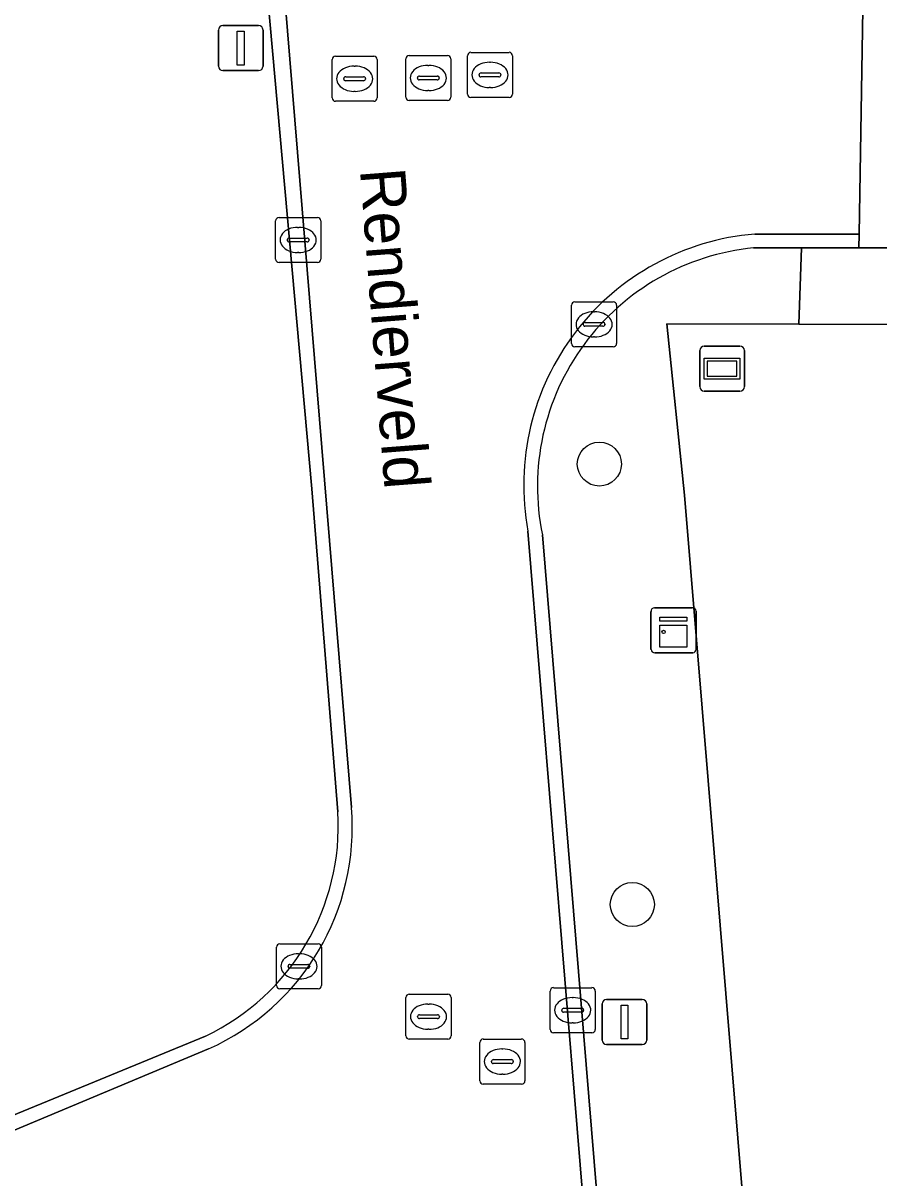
# Model space of a CAD drawing. Extents: x 162661 to 163484, y 380247 to 381230.
# Drawn here: x 163089.12 to 163108.1, y 380811.86 to 380837.48 of the extents above; entities that cross this region are included whole.
import ezdxf

# ---------------------------------------------------------------- set-up
doc = ezdxf.new("R2010")
doc.units = 0
for name, color, linetype in [('IMGEO_Boom', 7, 'Continuous'), ('IMGEO_Erf', 7, 'Continuous'), ('IMGEO_Groenvoorziening', 7, 'Continuous'), ('IMGEO_Kast', 7, 'Continuous'), ('IMGEO_Kolk', 7, 'Continuous'), ('IMGEO_Lichtmast', 7, 'Continuous'), ('IMGEO_Openbare_ruimte_label', 7, 'Continuous'), ('IMGEO_Parkeervlak_halfverhard', 7, 'Continuous'), ('IMGEO_Rijbaan_lokaal_gesloten', 7, 'Continuous'), ('IMGEO_Rijbaan_lokaal_open', 7, 'Continuous'), ('IMGEO_Rioolput', 7, 'Continuous'), ('IMGEO_Verklikker', 7, 'Continuous')]:
    doc.layers.add(name, color=color, linetype=linetype)

msp = doc.modelspace()

# ---------------------------------------------------------------- linework, layer by layer
at = {"layer": 'IMGEO_Boom'}
for centre in [(163101.899, 380827.697), (163102.63, 380817.927)]:
    msp.add_circle(centre, 0.489, dxfattribs=at)
at = {"layer": 'IMGEO_Erf'}
msp.add_lwpolyline([(163123.374, 380830.767), (163123.388, 380830.302), (163119.732, 380830.269), (163119.673, 380830.754), (163106.322, 380830.801), (163103.397, 380830.811), (163103.788, 380827.01), (163107.334, 380784.216), (163107.736, 380779.339), (163120.148, 380780.444), (163121.048, 380780.505), (163121.933, 380780.565), (163124.339, 380780.727), (163127.759, 380780.998), (163130.169, 380781.233)], dxfattribs=at)
at = {"layer": 'IMGEO_Groenvoorziening'}
for points in [[(163091.123, 380859.659), (163087.205, 380858.543), (163082.633, 380857.365), (163085.015, 380847.238), (163088.267, 380813.594), (163088.324, 380813.011), (163088.869, 380813.239), (163093.166, 380815.008)], [(163096.1, 380819.98), (163095.522, 380827.147), (163092.688, 380858.692), (163092.619, 380859.531)], [(163121.097, 380779.782), (163121.048, 380780.505), (163120.148, 380780.444), (163107.736, 380779.339), (163107.334, 380784.216), (163103.788, 380827.01), (163103.397, 380830.811), (163106.322, 380830.801), (163106.381, 380832.492), (163105.321, 380832.491)], [(163100.635, 380826.124), (163104.182, 380783.167)]]:
    msp.add_lwpolyline(points, dxfattribs=at)
for centre, radius, start, end in [((163105.843, 380827.199), 5.318, 95.6309, 191.6643), ((163090.93, 380819.679), 5.179, 295.578, 3.3319)]:
    msp.add_arc(centre, radius, start, end, dxfattribs=at)
at = {"layer": 'IMGEO_Kast'}
for p, q in [((163103.044, 380823.584), (163103.044, 380824.425)), ((163103.044, 380824.425), (163103.044, 380823.584)), ((163103.119, 380824.509), (163103.96, 380824.509)), ((163103.96, 380824.509), (163103.119, 380824.509)), ((163104.044, 380824.434), (163104.044, 380823.593)), ((163104.044, 380823.593), (163104.044, 380824.434)), ((163103.969, 380823.509), (163103.128, 380823.509)), ((163103.128, 380823.509), (163103.969, 380823.509))]:
    msp.add_line(p, q, dxfattribs=at)
for points in [[(163103.239, 380824.299), (163103.839, 380824.299), (163103.839, 380824.214), (163103.239, 380824.214), (163103.239, 380824.299)], [(163103.239, 380824.124), (163103.839, 380824.124), (163103.839, 380823.635), (163103.239, 380823.635), (163103.239, 380824.124)]]:
    msp.add_lwpolyline(points, dxfattribs=at)
msp.add_circle((163103.323, 380823.973), 0.0377, dxfattribs=at)
for centre, start, end in [((163103.122, 380824.431), 92.4484, 184.2845), ((163103.122, 380824.431), 92.4484, 184.2845), ((163103.966, 380824.431), 2.4484, 94.2845), ((163103.966, 380824.431), 2.4484, 94.2845), ((163103.122, 380823.587), 182.4484, 274.2845), ((163103.122, 380823.587), 182.4484, 274.2845), ((163103.966, 380823.587), 272.4484, 4.2845), ((163103.966, 380823.587), 272.4484, 4.2845)]:
    msp.add_arc(centre, 0.0779, start, end, dxfattribs=at)
at = {"layer": 'IMGEO_Kolk'}
for p, q in [((163094.718, 380832.242), (163094.718, 380833.094)), ((163094.793, 380833.168), (163095.645, 380833.168)), ((163095.719, 380833.094), (163095.719, 380832.242)), ((163095.206, 380832.948), (163095.231, 380832.948)), ((163094.977, 380832.662), (163094.977, 380832.674)), ((163095.415, 380832.625), (163095.017, 380832.625)), ((163095.02, 380832.711), (163095.418, 380832.711)), ((163095.461, 380832.674), (163095.461, 380832.662)), ((163095.229, 380832.388), (163095.204, 380832.388)), ((163095.645, 380832.168), (163094.793, 380832.168)), ((163101.281, 380830.37), (163101.281, 380831.222)), ((163101.356, 380831.296), (163102.208, 380831.296)), ((163102.282, 380831.222), (163102.282, 380830.37)), ((163101.769, 380831.076), (163101.794, 380831.076)), ((163101.54, 380830.79), (163101.54, 380830.802)), ((163101.978, 380830.753), (163101.58, 380830.753)), ((163101.583, 380830.839), (163101.981, 380830.839)), ((163102.024, 380830.802), (163102.024, 380830.79)), ((163101.792, 380830.516), (163101.767, 380830.516)), ((163102.208, 380830.296), (163101.356, 380830.296)), ((163094.734, 380816.128), (163094.734, 380816.98)), ((163094.809, 380817.054), (163095.661, 380817.054)), ((163095.222, 380816.834), (163095.247, 380816.834)), ((163095.735, 380816.98), (163095.735, 380816.128)), ((163095.036, 380816.597), (163095.434, 380816.597)), ((163094.993, 380816.548), (163094.993, 380816.56)), ((163095.431, 380816.511), (163095.033, 380816.511)), ((163095.477, 380816.56), (163095.477, 380816.548)), ((163095.245, 380816.274), (163095.22, 380816.274)), ((163100.882, 380816.081), (163101.734, 380816.081)), ((163095.661, 380816.054), (163094.809, 380816.054)), ((163100.807, 380815.155), (163100.807, 380816.007)), ((163101.295, 380815.861), (163101.32, 380815.861)), ((163101.808, 380816.007), (163101.808, 380815.155)), ((163101.066, 380815.575), (163101.066, 380815.587)), ((163101.109, 380815.624), (163101.507, 380815.624)), ((163101.55, 380815.587), (163101.55, 380815.575)), ((163101.504, 380815.538), (163101.106, 380815.538)), ((163101.318, 380815.301), (163101.293, 380815.301)), ((163101.734, 380815.081), (163100.882, 380815.081))]:
    msp.add_line(p, q, dxfattribs=at)
for points in [[(163094.718, 380832.242), (163094.718, 380833.094)], [(163094.793, 380833.168), (163095.645, 380833.168)], [(163095.719, 380833.094), (163095.719, 380832.242)], [(163095.645, 380832.168), (163094.793, 380832.168)], [(163101.281, 380830.37), (163101.281, 380831.222)], [(163101.356, 380831.296), (163102.208, 380831.296)], [(163102.282, 380831.222), (163102.282, 380830.37)], [(163102.208, 380830.296), (163101.356, 380830.296)], [(163094.734, 380816.128), (163094.734, 380816.98)], [(163094.809, 380817.054), (163095.661, 380817.054)], [(163095.735, 380816.98), (163095.735, 380816.128)], [(163100.882, 380816.081), (163101.734, 380816.081)], [(163095.661, 380816.054), (163094.809, 380816.054)], [(163100.807, 380815.155), (163100.807, 380816.007)], [(163101.808, 380816.007), (163101.808, 380815.155)], [(163101.734, 380815.081), (163100.882, 380815.081)]]:
    msp.add_lwpolyline(points, dxfattribs=at)
for centre, radius, start, end in [((163094.795, 380833.092), 0.0765, 91.552, 178.448), ((163094.795, 380833.092), 0.0765, 91.552, 178.448), ((163095.643, 380833.092), 0.0765, 1.552, 88.448), ((163095.643, 380833.092), 0.0765, 1.552, 88.448), ((163095.017, 380832.671), 0.0403, 85.8775, 175.7526), ((163095.014, 380832.661), 0.0366, 178.938, 274.7102), ((163095.418, 380832.668), 0.043, 264.8664, 352.4533), ((163095.422, 380832.673), 0.0386, 1.7309, 96.639), ((163094.795, 380832.244), 0.0765, 181.552, 268.448), ((163094.795, 380832.244), 0.0765, 181.552, 268.448), ((163095.643, 380832.244), 0.0765, 271.552, 358.448), ((163095.643, 380832.244), 0.0765, 271.552, 358.448), ((163101.358, 380831.22), 0.0765, 91.552, 178.448), ((163101.358, 380831.22), 0.0765, 91.552, 178.448), ((163102.206, 380831.22), 0.0765, 1.552, 88.448), ((163102.206, 380831.22), 0.0765, 1.552, 88.448), ((163101.58, 380830.799), 0.0403, 85.8775, 175.7526), ((163101.577, 380830.789), 0.0366, 178.938, 274.7102), ((163101.981, 380830.796), 0.043, 264.8664, 352.4533), ((163101.985, 380830.801), 0.0386, 1.7309, 96.639), ((163101.358, 380830.372), 0.0765, 181.552, 268.448), ((163101.358, 380830.372), 0.0765, 181.552, 268.448), ((163102.206, 380830.372), 0.0765, 271.552, 358.448), ((163102.206, 380830.372), 0.0765, 271.552, 358.448), ((163094.811, 380816.978), 0.0765, 91.552, 178.448), ((163094.811, 380816.978), 0.0765, 91.552, 178.448), ((163095.659, 380816.978), 0.0765, 1.552, 88.448), ((163095.659, 380816.978), 0.0765, 1.552, 88.448), ((163095.033, 380816.557), 0.0403, 85.8775, 175.7526), ((163095.438, 380816.559), 0.0386, 1.7309, 96.639), ((163095.03, 380816.547), 0.0366, 178.938, 274.7102), ((163095.434, 380816.554), 0.043, 264.8664, 352.4533), ((163094.811, 380816.13), 0.0765, 181.552, 268.448), ((163094.811, 380816.13), 0.0765, 181.552, 268.448), ((163095.659, 380816.13), 0.0765, 271.552, 358.448), ((163095.659, 380816.13), 0.0765, 271.552, 358.448), ((163100.884, 380816.005), 0.0765, 91.552, 178.448), ((163100.884, 380816.005), 0.0765, 91.552, 178.448), ((163101.732, 380816.005), 0.0765, 1.552, 88.448), ((163101.732, 380816.005), 0.0765, 1.552, 88.448), ((163101.106, 380815.584), 0.0403, 85.8775, 175.7526), ((163101.103, 380815.574), 0.0366, 178.938, 274.7102), ((163101.507, 380815.581), 0.043, 264.8664, 352.4533), ((163101.511, 380815.586), 0.0386, 1.7309, 96.639), ((163100.884, 380815.157), 0.0765, 181.552, 268.448), ((163100.884, 380815.157), 0.0765, 181.552, 268.448), ((163101.732, 380815.157), 0.0765, 271.552, 358.448), ((163101.732, 380815.157), 0.0765, 271.552, 358.448)]:
    msp.add_arc(centre, radius, start, end, dxfattribs=at)
for centre, major_axis, ratio, start_param, end_param in [((163095.205, 380832.668), (-0.387, 0.002), 0.722429, 4.712389, 7.853982), ((163095.23, 380832.668), (-0.39, 0.002), 0.717154, 1.570796, 4.712389), ((163101.768, 380830.796), (-0.387, 0.002), 0.722429, 4.712389, 7.853982), ((163101.793, 380830.796), (-0.39, 0.002), 0.717154, 1.570796, 4.712389), ((163095.221, 380816.554), (-0.387, 0.002), 0.722429, 4.712389, 7.853982), ((163095.246, 380816.554), (-0.39, 0.002), 0.717154, 1.570796, 4.712389), ((163101.294, 380815.581), (-0.387, 0.002), 0.722429, 4.712389, 7.853982), ((163101.319, 380815.581), (-0.39, 0.002), 0.717154, 1.570796, 4.712389)]:
    msp.add_ellipse(centre, major_axis=major_axis, ratio=ratio, start_param=start_param, end_param=end_param, dxfattribs=at)
at = {"layer": 'IMGEO_Lichtmast'}
for p, q in [((163093.548, 380837.424), (163094.338, 380837.424)), ((163094.338, 380837.424), (163093.548, 380837.424)), ((163093.448, 380836.524), (163093.448, 380837.324)), ((163093.448, 380837.324), (163093.448, 380836.524)), ((163094.438, 380837.324), (163094.438, 380836.524)), ((163094.438, 380836.524), (163094.438, 380837.324)), ((163094.338, 380836.424), (163093.548, 380836.424)), ((163093.548, 380836.424), (163094.338, 380836.424)), ((163102.059, 380815.819), (163102.849, 380815.819)), ((163102.849, 380815.819), (163102.059, 380815.819)), ((163101.959, 380814.919), (163101.959, 380815.719)), ((163101.959, 380815.719), (163101.959, 380814.919)), ((163102.949, 380815.719), (163102.949, 380814.919)), ((163102.949, 380814.919), (163102.949, 380815.719)), ((163102.849, 380814.819), (163102.059, 380814.819)), ((163102.059, 380814.819), (163102.849, 380814.819))]:
    msp.add_line(p, q, dxfattribs=at)
for points in [[(163093.868, 380837.299), (163094.018, 380837.299), (163094.018, 380836.549), (163093.868, 380836.549), (163093.868, 380837.299)], [(163102.379, 380815.694), (163102.529, 380815.694), (163102.529, 380814.944), (163102.379, 380814.944), (163102.379, 380815.694)]]:
    msp.add_lwpolyline(points, dxfattribs=at)
for centre, start, end in [((163093.548, 380837.324), 90, 180), ((163093.548, 380837.324), 90, 180), ((163094.338, 380837.324), 0, 90), ((163094.338, 380837.324), 360, 90), ((163093.548, 380836.524), 180, 270), ((163093.548, 380836.524), 180, 270), ((163094.338, 380836.524), 270, 0), ((163094.338, 380836.524), 270, 0), ((163102.059, 380815.719), 90, 180), ((163102.059, 380815.719), 90, 180), ((163102.849, 380815.719), 0, 90), ((163102.849, 380815.719), 360, 90), ((163102.059, 380814.919), 180, 270), ((163102.059, 380814.919), 180, 270), ((163102.849, 380814.919), 270, 0), ((163102.849, 380814.919), 270, 0)]:
    msp.add_arc(centre, 0.1, start, end, dxfattribs=at)
at = {"layer": 'IMGEO_Parkeervlak_halfverhard'}
msp.add_lwpolyline([(163119.744, 380832.482), (163111.49, 380832.479), (163109.911, 380832.496), (163107.657, 380832.494), (163106.381, 380832.492), (163106.322, 380830.801), (163119.673, 380830.754)], close=True, dxfattribs=at)
at = {"layer": 'IMGEO_Rijbaan_lokaal_gesloten'}
for points in [[(163098.868, 380843.87), (163098.668, 380846.318), (163094.269, 380845.928), (163096.398, 380820.078)], [(163123.218, 380838.062), (163120.377, 380838.056), (163116.803, 380838.048), (163111.215, 380838.035), (163107.751, 380838.082), (163107.746, 380837.789), (163107.662, 380832.793), (163107.657, 380832.494), (163109.911, 380832.496), (163111.49, 380832.479), (163119.744, 380832.482), (163123.341, 380832.497), (163132.746, 380832.696), (163139.513, 380833.027), (163140.718, 380833.079), (163144.869, 380833.344), (163153.175, 380833.877), (163156.557, 380834.074), (163157.591, 380834.155)], [(163105.347, 380832.798), (163107.662, 380832.793), (163107.746, 380837.789), (163104.818, 380837.816)], [(163103.871, 380783.141), (163100.315, 380826.209)], [(163093.232, 380814.726), (163088.886, 380812.904), (163082.46, 380810.212), (163084.178, 380806.144), (163090.719, 380808.893)]]:
    msp.add_lwpolyline(points, dxfattribs=at)
for centre, radius, start, end in [((163105.809, 380827.23), 5.588, 94.7387, 190.5236), ((163091.045, 380819.632), 5.372, 294.0262, 4.7606)]:
    msp.add_arc(centre, radius, start, end, dxfattribs=at)
at = {"layer": 'IMGEO_Rijbaan_lokaal_open'}
for points in [[(163096.398, 380820.078), (163094.269, 380845.928), (163089.735, 380900.838), (163089.32, 380903.337)], [(163089.228, 380900.779), (163092.214, 380864.458), (163092.619, 380859.531), (163092.688, 380858.692), (163095.522, 380827.147), (163096.1, 380819.98)], [(163105.321, 380832.491), (163106.381, 380832.492), (163107.657, 380832.494), (163107.662, 380832.793), (163105.347, 380832.798)], [(163100.315, 380826.209), (163103.871, 380783.141)], [(163104.182, 380783.167), (163100.635, 380826.124)], [(163093.166, 380815.008), (163088.869, 380813.239), (163088.324, 380813.011), (163086.334, 380812.174), (163082.346, 380810.499), (163082.321, 380810.658), (163066.12, 380803.87), (163057.298, 380800.27), (163056.401, 380799.878)], [(163055.384, 380798.871), (163056.639, 380799.397), (163082.46, 380810.212), (163088.886, 380812.904), (163093.232, 380814.726)]]:
    msp.add_lwpolyline(points, dxfattribs=at)
for centre, radius, start, end in [((163105.809, 380827.23), 5.588, 94.7387, 190.5236), ((163105.843, 380827.199), 5.318, 95.6309, 191.6643), ((163090.93, 380819.679), 5.179, 295.578, 3.3319), ((163091.045, 380819.632), 5.372, 294.0262, 4.7606)]:
    msp.add_arc(centre, radius, start, end, dxfattribs=at)
at = {"layer": 'IMGEO_Rioolput'}
for p, q in [((163099.047, 380836.83), (163099.899, 380836.83)), ((163095.97, 380835.818), (163095.97, 380836.67)), ((163096.045, 380836.744), (163096.897, 380836.744)), ((163096.971, 380836.67), (163096.971, 380835.818)), ((163097.605, 380835.836), (163097.605, 380836.688)), ((163097.68, 380836.762), (163098.532, 380836.762)), ((163098.606, 380836.688), (163098.606, 380835.836)), ((163098.972, 380835.904), (163098.972, 380836.756)), ((163099.46, 380836.61), (163099.485, 380836.61)), ((163099.973, 380836.756), (163099.973, 380835.904)), ((163096.458, 380836.524), (163096.483, 380836.524)), ((163097.907, 380836.305), (163098.305, 380836.305)), ((163098.093, 380836.542), (163098.118, 380836.542)), ((163099.231, 380836.324), (163099.231, 380836.336)), ((163099.274, 380836.373), (163099.672, 380836.373)), ((163099.715, 380836.336), (163099.715, 380836.324)), ((163096.229, 380836.238), (163096.229, 380836.25)), ((163096.667, 380836.201), (163096.269, 380836.201)), ((163096.272, 380836.287), (163096.67, 380836.287)), ((163096.713, 380836.25), (163096.713, 380836.238)), ((163097.864, 380836.256), (163097.864, 380836.268)), ((163098.302, 380836.219), (163097.904, 380836.219)), ((163098.348, 380836.268), (163098.348, 380836.256)), ((163099.669, 380836.287), (163099.271, 380836.287)), ((163099.483, 380836.05), (163099.458, 380836.05)), ((163096.481, 380835.964), (163096.456, 380835.964)), ((163098.116, 380835.982), (163098.091, 380835.982)), ((163099.899, 380835.83), (163099.047, 380835.83)), ((163096.897, 380835.744), (163096.045, 380835.744)), ((163098.532, 380835.762), (163097.68, 380835.762)), ((163097.608, 380815.011), (163097.608, 380815.863)), ((163097.683, 380815.937), (163098.535, 380815.937)), ((163098.609, 380815.863), (163098.609, 380815.011)), ((163098.096, 380815.717), (163098.121, 380815.717)), ((163097.867, 380815.431), (163097.867, 380815.443)), ((163098.305, 380815.394), (163097.907, 380815.394)), ((163097.91, 380815.48), (163098.308, 380815.48)), ((163098.351, 380815.443), (163098.351, 380815.431)), ((163098.119, 380815.157), (163098.094, 380815.157)), ((163098.535, 380814.937), (163097.683, 380814.937)), ((163099.247, 380814.016), (163099.247, 380814.868)), ((163099.322, 380814.942), (163100.174, 380814.942)), ((163100.248, 380814.868), (163100.248, 380814.016)), ((163099.735, 380814.722), (163099.76, 380814.722)), ((163099.506, 380814.436), (163099.506, 380814.448)), ((163099.944, 380814.399), (163099.546, 380814.399)), ((163099.549, 380814.485), (163099.947, 380814.485)), ((163099.99, 380814.448), (163099.99, 380814.436)), ((163099.758, 380814.162), (163099.733, 380814.162)), ((163100.174, 380813.942), (163099.322, 380813.942))]:
    msp.add_line(p, q, dxfattribs=at)
for points in [[(163099.047, 380836.83), (163099.899, 380836.83)], [(163095.97, 380835.818), (163095.97, 380836.67)], [(163096.045, 380836.744), (163096.897, 380836.744)], [(163096.971, 380836.67), (163096.971, 380835.818)], [(163097.605, 380835.836), (163097.605, 380836.688)], [(163097.68, 380836.762), (163098.532, 380836.762)], [(163098.606, 380836.688), (163098.606, 380835.836)], [(163098.972, 380835.904), (163098.972, 380836.756)], [(163099.973, 380836.756), (163099.973, 380835.904)], [(163099.899, 380835.83), (163099.047, 380835.83)], [(163096.897, 380835.744), (163096.045, 380835.744)], [(163098.532, 380835.762), (163097.68, 380835.762)], [(163097.608, 380815.011), (163097.608, 380815.863)], [(163097.683, 380815.937), (163098.535, 380815.937)], [(163098.609, 380815.863), (163098.609, 380815.011)], [(163098.535, 380814.937), (163097.683, 380814.937)], [(163099.247, 380814.016), (163099.247, 380814.868)], [(163099.322, 380814.942), (163100.174, 380814.942)], [(163100.248, 380814.868), (163100.248, 380814.016)], [(163100.174, 380813.942), (163099.322, 380813.942)]]:
    msp.add_lwpolyline(points, dxfattribs=at)
for centre, radius, start, end in [((163099.049, 380836.754), 0.0765, 91.552, 178.448), ((163099.049, 380836.754), 0.0765, 91.552, 178.448), ((163099.897, 380836.754), 0.0765, 1.552, 88.448), ((163099.897, 380836.754), 0.0765, 1.552, 88.448), ((163096.047, 380836.668), 0.0765, 91.552, 178.448), ((163096.047, 380836.668), 0.0765, 91.552, 178.448), ((163096.895, 380836.668), 0.0765, 1.552, 88.448), ((163096.895, 380836.668), 0.0765, 1.552, 88.448), ((163097.682, 380836.686), 0.0765, 91.552, 178.448), ((163097.682, 380836.686), 0.0765, 91.552, 178.448), ((163098.53, 380836.686), 0.0765, 1.552, 88.448), ((163098.53, 380836.686), 0.0765, 1.552, 88.448), ((163097.904, 380836.265), 0.0403, 85.8775, 175.7526), ((163098.309, 380836.267), 0.0386, 1.7309, 96.639), ((163099.271, 380836.333), 0.0403, 85.8775, 175.7526), ((163099.268, 380836.323), 0.0366, 178.938, 274.7102), ((163099.672, 380836.33), 0.043, 264.8664, 352.4533), ((163099.676, 380836.335), 0.0386, 1.7309, 96.639), ((163096.269, 380836.247), 0.0403, 85.8775, 175.7526), ((163096.266, 380836.237), 0.0366, 178.938, 274.7102), ((163096.67, 380836.244), 0.043, 264.8664, 352.4533), ((163096.674, 380836.249), 0.0386, 1.7309, 96.639), ((163097.901, 380836.255), 0.0366, 178.938, 274.7102), ((163098.305, 380836.262), 0.043, 264.8664, 352.4533), ((163096.047, 380835.82), 0.0765, 181.552, 268.448), ((163096.047, 380835.82), 0.0765, 181.552, 268.448), ((163096.895, 380835.82), 0.0765, 271.552, 358.448), ((163096.895, 380835.82), 0.0765, 271.552, 358.448), ((163097.682, 380835.838), 0.0765, 181.552, 268.448), ((163097.682, 380835.838), 0.0765, 181.552, 268.448), ((163098.53, 380835.838), 0.0765, 271.552, 358.448), ((163098.53, 380835.838), 0.0765, 271.552, 358.448), ((163099.049, 380835.906), 0.0765, 181.552, 268.448), ((163099.049, 380835.906), 0.0765, 181.552, 268.448), ((163099.897, 380835.906), 0.0765, 271.552, 358.448), ((163099.897, 380835.906), 0.0765, 271.552, 358.448), ((163097.685, 380815.861), 0.0765, 91.552, 178.448), ((163097.685, 380815.861), 0.0765, 91.552, 178.448), ((163098.533, 380815.861), 0.0765, 1.552, 88.448), ((163098.533, 380815.861), 0.0765, 1.552, 88.448), ((163097.907, 380815.44), 0.0403, 85.8775, 175.7526), ((163097.904, 380815.43), 0.0366, 178.938, 274.7102), ((163098.308, 380815.437), 0.043, 264.8664, 352.4533), ((163098.312, 380815.442), 0.0386, 1.7309, 96.639), ((163097.685, 380815.013), 0.0765, 181.552, 268.448), ((163097.685, 380815.013), 0.0765, 181.552, 268.448), ((163098.533, 380815.013), 0.0765, 271.552, 358.448), ((163098.533, 380815.013), 0.0765, 271.552, 358.448), ((163099.324, 380814.866), 0.0765, 91.552, 178.448), ((163099.324, 380814.866), 0.0765, 91.552, 178.448), ((163100.172, 380814.866), 0.0765, 1.552, 88.448), ((163100.172, 380814.866), 0.0765, 1.552, 88.448), ((163099.546, 380814.445), 0.0403, 85.8775, 175.7526), ((163099.543, 380814.435), 0.0366, 178.938, 274.7102), ((163099.947, 380814.442), 0.043, 264.8664, 352.4533), ((163099.951, 380814.447), 0.0386, 1.7309, 96.639), ((163099.324, 380814.018), 0.0765, 181.552, 268.448), ((163099.324, 380814.018), 0.0765, 181.552, 268.448), ((163100.172, 380814.018), 0.0765, 271.552, 358.448), ((163100.172, 380814.018), 0.0765, 271.552, 358.448)]:
    msp.add_arc(centre, radius, start, end, dxfattribs=at)
for centre, major_axis, ratio, start_param, end_param in [((163099.459, 380836.33), (-0.387, 0.002), 0.722429, 4.712389, 7.853982), ((163099.484, 380836.33), (-0.39, 0.002), 0.717154, 1.570796, 4.712389), ((163096.457, 380836.244), (-0.387, 0.002), 0.722429, 4.712389, 7.853982), ((163096.482, 380836.244), (-0.39, 0.002), 0.717154, 1.570796, 4.712389), ((163098.092, 380836.262), (-0.387, 0.002), 0.722429, 4.712389, 7.853982), ((163098.117, 380836.262), (-0.39, 0.002), 0.717154, 1.570796, 4.712389), ((163098.095, 380815.437), (-0.387, 0.002), 0.722429, 4.712389, 7.853982), ((163098.12, 380815.437), (-0.39, 0.002), 0.717154, 1.570796, 4.712389), ((163099.734, 380814.442), (-0.387, 0.002), 0.722429, 4.712389, 7.853982), ((163099.759, 380814.442), (-0.39, 0.002), 0.717154, 1.570796, 4.712389)]:
    msp.add_ellipse(centre, major_axis=major_axis, ratio=ratio, start_param=start_param, end_param=end_param, dxfattribs=at)
at = {"layer": 'IMGEO_Verklikker'}
for p, q in [((163104.125, 380829.415), (163104.125, 380830.215)), ((163104.125, 380830.215), (163104.125, 380829.415)), ((163104.225, 380830.315), (163105.015, 380830.315)), ((163105.015, 380830.315), (163104.225, 380830.315)), ((163105.115, 380830.215), (163105.115, 380829.415)), ((163105.115, 380829.415), (163105.115, 380830.215)), ((163105.015, 380829.315), (163104.225, 380829.315)), ((163104.225, 380829.315), (163105.015, 380829.315))]:
    msp.add_line(p, q, dxfattribs=at)
for points in [[(163104.226, 380830.047), (163105.014, 380830.047), (163105.014, 380829.583), (163104.226, 380829.583), (163104.226, 380830.047)], [(163104.291, 380829.982), (163104.291, 380829.648), (163104.949, 380829.648), (163104.949, 380829.982), (163104.291, 380829.982)]]:
    msp.add_lwpolyline(points, dxfattribs=at)
for centre, start, end in [((163104.225, 380830.215), 90, 180), ((163104.225, 380830.215), 90, 180), ((163105.015, 380830.215), 0, 90), ((163105.015, 380830.215), 360, 90), ((163104.225, 380829.415), 180, 270), ((163104.225, 380829.415), 180, 270), ((163105.015, 380829.415), 270, 0), ((163105.015, 380829.415), 270, 0)]:
    msp.add_arc(centre, 0.1, start, end, dxfattribs=at)

# ---------------------------------------------------------------- texts
at = {"layer": 'IMGEO_Openbare_ruimte_label'}
msp.add_text('Rendierveld', height=1, rotation=274.4163, dxfattribs=at).set_placement((163096.587, 380834.228))

doc.saveas('drawing.dxf')
